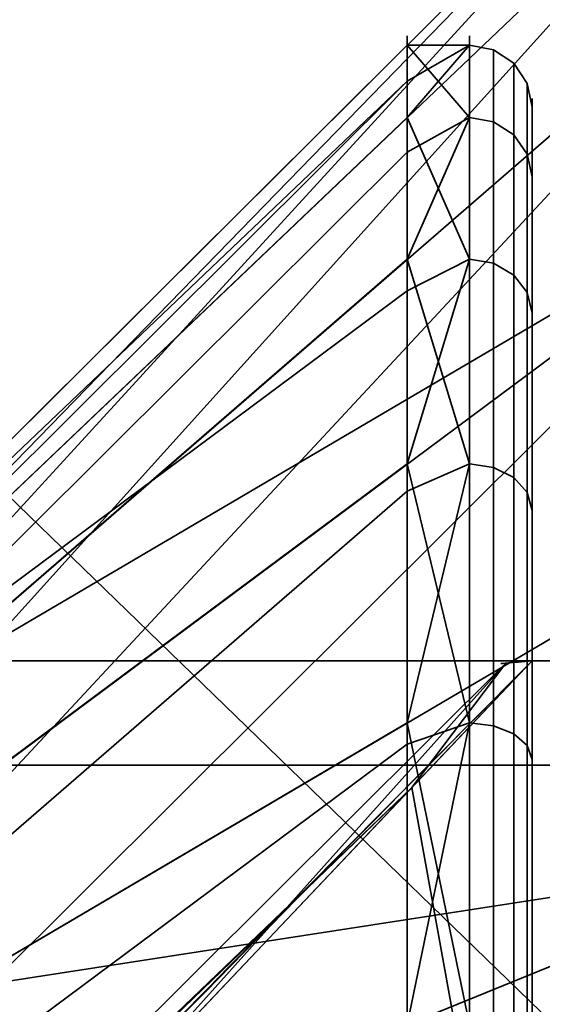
# Model space of a CAD drawing. Header units: millimetres. Extents: x -625 to 3625, y -115 to 71.
# Tile 308 of 656: x 439.57 to 440.82, y -9.32 to -6.96. Entities that reach past the tile are written whole.
import ezdxf

# ---------------------------------------------------------------- set-up
doc = ezdxf.new("R2010")
doc.units = ezdxf.units.MM
doc.layers.add('151', color=7, linetype='Continuous', true_color=0xffffff)

# ---------------------------------------------------------------- blocks, each defined once
blk = doc.blocks.new('UG_SURFACE_001')
at = {"layer": '151', "color": 252, "linetype": 'Continuous', "lineweight": 35}
for points in [[(625, -31, 2234.9999), (625, 69, 2234.9999), (-625, 69, 2234.9999), (-625, -31, 2234.9999)], [(-475, -31, 2085), (-475, 69, 2085), (475, 69, 2085), (475, -31, 2085)]]:
    blk.add_3dface(points, dxfattribs=at)
blk = doc.blocks.new('UG_SURFACE_021')
at = {"layer": '151', "color": 14, "linetype": 'Continuous', "lineweight": 35}
for points in [[(456.3, -34.75, 2064.8), (456.3, -5.75, 2064.8), (-456.3, -5.75, 2064.8), (-456.3, -34.75, 2064.8)], [(455, -5.75, 2063.4999), (452.25, -8.5, 2060.75), (-452.25, -8.5, 2060.75), (-455, -5.75, 2063.4999)], [(452.25, -8.5, 2060.75), (452.25, -46.75, 2060.75), (-452.25, -46.75, 2060.75), (-452.25, -8.5, 2060.75)]]:
    blk.add_3dface(points, dxfattribs=at)
blk = doc.blocks.new('UG_SURFACE_022')
at = {"layer": '151', "color": 7, "linetype": 'Continuous', "lineweight": 35}
for points in [[(-452.25, -8.75, 2060.75), (-452.25, -46.75, 2060.75), (452.25, -46.75, 2060.75), (452.25, -8.75, 2060.75)], [(452, -8.75, 2060.4999), (-452, -8.75, 2060.4999), (-452.25, -8.75, 2060.75), (452.25, -8.75, 2060.75)], [(452, -8.75, 2060.4999), (452, -46.75, 2060.4999), (-452, -46.75, 2060.4999), (-452, -8.75, 2060.4999)]]:
    blk.add_3dface(points, dxfattribs=at)
blk = doc.blocks.new('UG_SURFACE_030')
at = {"layer": '151', "color": 31, "linetype": 'Continuous', "lineweight": 35}
for points in [[(460.75, -34.75, 2069.2501), (460.75, 50.25, 2069.2501), (-460.75, 50.25, 2069.2501), (-460.75, -34.75, 2069.2501)], [(412.75, 3.25, 2021.25), (448.2745, -49.3489, 2056.7746), (446.75, -49.75, 2055.2499), (417.75, -49.75, 2026.2499)], [(412.75, 3.25, 2021.25), (450.7766, -47.6491, 2059.2766), (449.6447, -48.6998, 2058.1446)], [(412.75, 3.25, 2021.25), (451.75, -3.75, 2060.25), (451.75, -44.75, 2060.25)], [(449.6447, -48.6998, 2058.1446), (449.2107, -49.1026, 2057.7106), (448.2745, -49.3489, 2056.7746), (412.75, 3.25, 2021.25)], [(451.75, -44.75, 2060.25), (451.577, -46.0539, 2060.077), (451.4785, -46.2707, 2059.9785), (412.75, 3.25, 2021.25)], [(451.4785, -46.2707, 2059.9785), (450.9075, -47.5277, 2059.4075), (450.7766, -47.6491, 2059.2766), (412.75, 3.25, 2021.25)], [(456.25, -3.75, 2064.75), (456.25, -34.75, 2064.75), (-456.25, -34.75, 2064.75), (-456.25, -3.75, 2064.75)], [(451.75, -44.75, 2060.25), (451.75, -3.75, 2060.25), (-451.75, -3.75, 2060.25), (-451.75, -44.75, 2060.25)]]:
    blk.add_3dface(points, dxfattribs=at)
blk = doc.blocks.new('UG_SURFACE_034')
at = {"layer": '151', "color": 31, "linetype": 'Continuous', "lineweight": 35}
for points in [[(413.0063, -46.0387, -5), (412.75, -44.75, -5), (412.75, 3.25, -5), (451.75, -3.75, -5)], [(451.75, -3.75, 2060.25), (412.75, 3.25, 2021.25), (412.75, -44.75, 2021.25)], [(412.75, -44.75, 2021.25), (412.923, -46.0539, 2021.4231), (412.9235, -46.0551, 2021.4236), (451.75, -3.75, 2060.25)], [(451.7023, -45.0496, 2060.2024), (451.75, -44.75, 2060.25), (451.75, -3.75, 2060.25), (412.9235, -46.0551, 2021.4236)], [(451.75, -3.75, -5), (413.6034, -47.371, -5), (413.1306, -46.6634, -5), (413.0063, -46.0387, -5)], [(451.75, -3.75, -5), (414.5485, -48.5088, -5), (414.2145, -48.2855, -5), (413.6034, -47.371, -5)], [(451.75, -3.75, -5), (415.8043, -49.3478, -5), (414.5485, -48.5088, -5)], [(415.8043, -49.3478, -5), (451.75, -3.75, -5), (451.75, -44.75, -5), (451.69, -45.0517, -5)]]:
    blk.add_3dface(points, dxfattribs=at)
blk = doc.blocks.new('UG_SURFACE_040')
at = {"layer": '151', "color": 252, "linetype": 'Continuous', "lineweight": 35}
for points in [[(441.5, -10, 435), (441.5, -5.125, 435), (437.5, -6.125, 435), (437.5, -15, 435)], [(437.5, -6.125, 255), (441.5, -5.125, 255), (441.5, -10, 255)], [(441.5, -6.0274, 391.5226), (439.5, -8.0164, 391.3136), (439.5, -8.0816, 390.6933)], [(441.5, -6.0274, 391.5226), (441.5, -6.6699, 393.5), (439.5, -8.4019, 392.5), (439.5, -8.2092, 391.9068)], [(439.5, -8.2092, 391.9068), (439.5, -8.0164, 391.3136), (441.5, -6.0274, 391.5226)], [(439.5, -8.0816, 390.6933), (439.5, -8.1468, 390.0729), (441.5, -6.2447, 389.4549), (441.5, -6.0274, 391.5226)], [(441.5, -6.0274, 299.5226), (439.5, -8.0164, 299.3136), (439.5, -8.0816, 298.6933)], [(441.5, -6.0274, 299.5226), (441.5, -6.6699, 301.5), (439.5, -8.4019, 300.5), (439.5, -8.2092, 299.9068)], [(439.5, -8.2092, 299.9068), (439.5, -8.0164, 299.3136), (441.5, -6.0274, 299.5226)], [(439.5, -8.0816, 298.6933), (439.5, -8.1468, 298.0729), (441.5, -6.2447, 297.4549), (441.5, -6.0274, 299.5226)], [(441.5, -10, 255), (441.5, -20, 255), (437.5, -15, 255), (437.5, -6.125, 255)], [(441.5, -7.2843, 387.6543), (441.5, -6.2447, 389.4549), (439.5, -8.1468, 390.0729), (439.5, -8.4587, 389.5328)], [(441.5, -7.2843, 295.6544), (441.5, -6.2447, 297.4549), (439.5, -8.1468, 298.0729), (439.5, -8.4587, 297.5328)], [(441.5, -6.6699, 393.5), (441.5, -8.0611, 395.0451), (439.5, -9.2366, 393.427), (439.5, -8.8193, 392.9635)], [(439.5, -8.8193, 392.9635), (439.5, -8.4019, 392.5), (441.5, -6.6699, 393.5)], [(441.5, -6.6699, 301.5), (441.5, -8.0611, 303.0451), (439.5, -9.2366, 301.427), (439.5, -8.8193, 300.9635)], [(439.5, -8.8193, 300.9635), (439.5, -8.4019, 300.5), (441.5, -6.6699, 301.5)], [(441.5, -7.2843, 387.6543), (439.5, -8.7706, 388.9926), (439.5, -9.2752, 388.626)], [(439.5, -8.4587, 389.5328), (439.5, -8.7706, 388.9926), (441.5, -7.2843, 387.6543)], [(439.5, -9.2752, 388.626), (439.5, -9.7798, 388.2594), (441.5, -8.9663, 386.4323), (441.5, -7.2843, 387.6543)], [(441.5, -7.2843, 295.6544), (439.5, -8.7706, 296.9926), (439.5, -9.2752, 296.626)], [(439.5, -8.4587, 297.5328), (439.5, -8.7706, 296.9926), (441.5, -7.2843, 295.6544)], [(439.5, -9.2752, 296.626), (439.5, -9.7798, 296.2594), (441.5, -8.9663, 294.4323), (441.5, -7.2843, 295.6544)], [(439.5, -9.8065, 393.6808), (439.5, -9.2366, 393.427), (441.5, -8.0611, 395.0451), (441.5, -9.9604, 395.8907)], [(439.5, -9.8065, 301.6807), (439.5, -9.2366, 301.427), (441.5, -8.0611, 303.0451), (441.5, -9.9604, 303.8907)], [(441.5, -10, 386.2126), (441.5, -8.9663, 386.4323), (439.5, -9.7798, 388.2594), (439.5, -10.3899, 388.1297)], [(441.5, -10, 294.2125), (441.5, -8.9663, 294.4323), (439.5, -9.7798, 296.2594), (439.5, -10.3899, 296.1297)]]:
    blk.add_3dface(points, dxfattribs=at)
blk = doc.blocks.new('UG_SURFACE_050')
at = {"layer": '151', "color": 252, "linetype": 'Continuous', "lineweight": 35}
for points in [[(438.5, -9.011, 1826.2091), (440.5, -7.0219, 1826.4182), (440.5, -7.1088, 1825.591)], [(440.5, -7.2789, 1827.2091), (440.5, -7.0219, 1826.4182), (438.5, -9.011, 1826.2091), (438.5, -9.2679, 1827)], [(440.65, -7.0219, 1825.5819), (440.5, -7.1088, 1825.591), (440.5, -7.0219, 1826.4182)], [(440.5, -7.0219, 1826.4182), (440.65, -7.1958, 1827.2361), (440.65, -7.0219, 1825.5819)], [(440.5, -7.1958, 1824.7639), (440.65, -7.0219, 1825.5819), (440.65, -7.5359, 1824)], [(440.5, -7.1958, 1824.7639), (440.5, -7.1088, 1825.591), (440.65, -7.0219, 1825.5819)], [(440.5, -7.0219, 1826.4182), (440.5, -7.2789, 1827.2091), (440.65, -7.1958, 1827.2361)], [(440.65, -7.5359, 1824), (440.65, -7.0219, 1825.5819), (440.7074, -7.0333, 1825.5831), (440.7074, -7.5458, 1824.0057)], [(440.65, -7.0219, 1825.5819), (440.65, -7.1958, 1827.2361), (440.7074, -7.2066, 1827.2325), (440.7074, -7.0333, 1825.5831)], [(440.7074, -7.5458, 1824.0057), (440.7074, -7.0333, 1825.5831), (440.7561, -7.0656, 1825.5864), (440.7561, -7.5739, 1824.0219)], [(440.7074, -7.0333, 1825.5831), (440.7074, -7.2066, 1827.2325), (440.7561, -7.2376, 1827.2225), (440.7561, -7.0656, 1825.5864)], [(440.7561, -7.5739, 1824.0219), (440.7561, -7.0656, 1825.5864), (440.7886, -7.114, 1825.5916), (440.7886, -7.6161, 1824.0463)], [(440.7561, -7.0656, 1825.5864), (440.7561, -7.2376, 1827.2225), (440.7886, -7.2838, 1827.2074), (440.7886, -7.114, 1825.5916)], [(440.5, -7.1088, 1825.591), (440.5, -7.1958, 1824.7639), (438.5, -9.0979, 1825.382), (438.5, -9.011, 1826.2091)], [(440.7886, -7.6161, 1824.0463), (440.7886, -7.114, 1825.5916), (440.8, -7.1711, 1825.5975), (440.8, -7.6658, 1824.075)], [(440.7886, -7.114, 1825.5916), (440.7886, -7.2838, 1827.2074), (440.8, -7.3384, 1827.1897), (440.8, -7.1711, 1825.5975)], [(440.8, -8.5, 1825.4), (440.8, -7.6658, 1824.075), (440.8, -7.1711, 1825.5975)], [(440.8, -7.1711, 1825.5975), (440.8, -7.3384, 1827.1897), (440.8, -8.5, 1826.6), (440.8, -8.5, 1825.4)], [(438.5, -9.0979, 1825.382), (440.5, -7.1958, 1824.7639), (440.5, -7.6116, 1824.0438)], [(440.65, -8.0274, 1828.6766), (440.65, -7.1958, 1827.2361), (440.5, -7.5359, 1827.9999)], [(440.65, -7.1958, 1827.2361), (440.5, -7.2789, 1827.2091), (440.5, -7.5359, 1827.9999)], [(440.65, -7.5359, 1824), (440.5, -7.6116, 1824.0438), (440.5, -7.1958, 1824.7639)], [(440.65, -7.1958, 1827.2361), (440.65, -8.0274, 1828.6766), (440.7074, -8.0359, 1828.6688), (440.7074, -7.2066, 1827.2325)], [(440.7074, -7.2066, 1827.2325), (440.7074, -8.0359, 1828.6688), (440.7561, -8.0601, 1828.6471), (440.7561, -7.2376, 1827.2225)], [(440.7561, -7.2376, 1827.2225), (440.7561, -8.0601, 1828.6471), (440.7886, -8.0962, 1828.6146), (440.7886, -7.2838, 1827.2074)], [(438.5, -9.2679, 1827), (440.5, -7.5359, 1827.9999), (440.5, -7.2789, 1827.2091)], [(440.7886, -7.2838, 1827.2074), (440.7886, -8.0962, 1828.6146), (440.8, -8.1389, 1828.5762), (440.8, -7.3384, 1827.1897)], [(440.8, -10.4, 1826.6), (440.8, -8.5, 1826.6), (440.8, -7.3384, 1827.1897), (440.8, -8.1389, 1828.5762)], [(440.5, -8.0924, 1828.618), (440.5, -7.5359, 1827.9999), (438.5, -9.2679, 1827), (438.5, -9.8244, 1827.618)], [(440.5, -7.5359, 1827.9999), (440.5, -8.0924, 1828.618), (440.65, -8.0274, 1828.6766)], [(440.5, -8.0274, 1823.3235), (440.65, -7.5359, 1824), (440.65, -8.6489, 1822.7639)], [(440.5, -8.0274, 1823.3235), (440.5, -7.6116, 1824.0438), (440.65, -7.5359, 1824)], [(440.65, -8.6489, 1822.7639), (440.65, -7.5359, 1824), (440.7074, -7.5458, 1824.0057), (440.7074, -8.6556, 1822.7732)], [(440.7074, -8.6556, 1822.7732), (440.7074, -7.5458, 1824.0057), (440.7561, -7.5739, 1824.0219), (440.7561, -8.6747, 1822.7994)], [(440.7561, -8.6747, 1822.7994), (440.7561, -7.5739, 1824.0219), (440.7886, -7.6161, 1824.0463), (440.7886, -8.7033, 1822.8389)], [(440.5, -7.6116, 1824.0438), (440.5, -8.0274, 1823.3235), (438.5, -9.5137, 1824.6617), (438.5, -9.0979, 1825.382)], [(440.7886, -8.7033, 1822.8389), (440.7886, -7.6161, 1824.0463), (440.8, -7.6658, 1824.075), (440.8, -8.737, 1822.8853)], [(440.8, -10.4, 1823.5), (440.8, -8.737, 1822.8853), (440.8, -7.6658, 1824.075), (440.8, -8.5, 1825.4)], [(438.5, -10.1865, 1824.1729), (438.5, -9.5137, 1824.6617), (440.5, -8.0274, 1823.3235), (440.5, -8.7002, 1822.8346)], [(440.65, -8.0274, 1828.6766), (440.5, -8.0924, 1828.618), (440.5, -8.6489, 1829.236)], [(440.5, -8.6489, 1829.236), (440.65, -9.3731, 1829.6542), (440.65, -8.0274, 1828.6766)], [(440.65, -8.6489, 1822.7639), (440.5, -8.7002, 1822.8346), (440.5, -8.0274, 1823.3235)], [(440.65, -8.0274, 1828.6766), (440.65, -9.3731, 1829.6542), (440.7074, -9.3777, 1829.6437), (440.7074, -8.0359, 1828.6688)], [(440.7074, -8.0359, 1828.6688), (440.7074, -9.3777, 1829.6437), (440.7561, -9.3909, 1829.614), (440.7561, -8.0601, 1828.6471)], [(440.7561, -8.0601, 1828.6471), (440.7561, -9.3909, 1829.614), (440.7886, -9.4107, 1829.5696), (440.7886, -8.0962, 1828.6146)], [(438.5, -9.8244, 1827.618), (440.5, -8.6489, 1829.236), (440.5, -8.0924, 1828.618)], [(440.7886, -8.0962, 1828.6146), (440.7886, -9.4107, 1829.5696), (440.8, -9.4341, 1829.5171), (440.8, -8.1389, 1828.5762)], [(440.8, -8.1389, 1828.5762), (440.8, -9.4341, 1829.5171), (440.8, -10.4, 1828.5), (440.8, -10.4, 1826.6)], [(439.7413, -9.616, 1825.4926), (440.7372, -8.5055, 1825.7378), (438.5, -10.7305, 1825.9717)], [(438.5, -10.7305, 1825.9717), (440.7372, -8.5055, 1825.7378), (440.5116, -8.8041, 1826.5748)], [(440.8, -10.4, 1825.4), (440.8, -8.5, 1825.4), (439.7413, -9.616, 1825.4926)], [(439.7413, -9.616, 1825.4926), (440.8, -8.5, 1825.4), (440.7372, -8.5055, 1825.7378)], [(440.5116, -8.8041, 1826.5748), (440.8, -8.5, 1826.6), (440.8, -10.4, 1826.6)], [(440.7372, -8.5055, 1825.7378), (440.8, -8.5, 1826.6), (440.5116, -8.8041, 1826.5748)], [(440.7372, -8.5055, 1825.7378), (440.8, -8.5, 1825.4), (440.8, -8.5, 1826.6)], [(440.8, -8.5, 1825.4), (440.8, -10.4, 1825.4), (440.8, -10.4, 1823.5)], [(440.5, -9.4086, 1829.5743), (440.5, -8.6489, 1829.236), (438.5, -9.8244, 1827.618)], [(440.5, -9.3731, 1822.3459), (440.65, -8.6489, 1822.7639), (440.65, -10.1684, 1822.0874)], [(440.5, -9.3731, 1822.3459), (440.5, -8.7002, 1822.8346), (440.65, -8.6489, 1822.7639)], [(440.5, -8.6489, 1829.236), (440.5, -9.4086, 1829.5743), (440.65, -9.3731, 1829.6542)], [(440.65, -10.1684, 1822.0874), (440.65, -8.6489, 1822.7639), (440.7074, -8.6556, 1822.7732), (440.7074, -10.1707, 1822.0986)], [(440.7074, -10.1707, 1822.0986), (440.7074, -8.6556, 1822.7732), (440.7561, -8.6747, 1822.7994), (440.7561, -10.1775, 1822.1304)], [(440.7561, -10.1775, 1822.1304), (440.7561, -8.6747, 1822.7994), (440.7886, -8.7033, 1822.8389), (440.7886, -10.1876, 1822.178)], [(440.5, -8.7002, 1822.8346), (440.5, -9.3731, 1822.3459), (438.5, -10.1865, 1824.1729)], [(440.7886, -10.1876, 1822.178), (440.7886, -8.7033, 1822.8389), (440.8, -8.737, 1822.8853), (440.8, -10.1995, 1822.2342)], [(440.8, -10.1995, 1822.2342), (440.8, -8.737, 1822.8853), (440.8, -10.4, 1823.5)], [(438.5, -10.7423, 1826.0838), (440.5116, -8.8041, 1826.5748), (439.007, -10.39, 1826.4431)], [(440.5116, -8.8041, 1826.5748), (438.5, -10.7423, 1826.0838), (438.5, -10.7305, 1825.9717)], [(440.8, -10.4, 1826.6), (439.007, -10.39, 1826.4431), (440.5116, -8.8041, 1826.5748)]]:
    blk.add_3dface(points, dxfattribs=at)
blk = doc.blocks.new('UG_SURFACE_054')
at = {"layer": '151', "color": 252, "linetype": 'Continuous', "lineweight": 35}
for points in [[(438.5, -9.011, 1734.2091), (440.5, -7.0219, 1734.4182), (440.5, -7.1088, 1733.5911)], [(440.5, -7.2789, 1735.2091), (440.5, -7.0219, 1734.4182), (438.5, -9.011, 1734.2091), (438.5, -9.2679, 1735)], [(440.65, -7.0219, 1733.5819), (440.5, -7.1088, 1733.5911), (440.5, -7.0219, 1734.4182)], [(440.5, -7.0219, 1734.4182), (440.65, -7.1958, 1735.236), (440.65, -7.0219, 1733.5819)], [(440.5, -7.1958, 1732.7639), (440.65, -7.0219, 1733.5819), (440.65, -7.5359, 1732)], [(440.5, -7.1958, 1732.7639), (440.5, -7.1088, 1733.5911), (440.65, -7.0219, 1733.5819)], [(440.5, -7.0219, 1734.4182), (440.5, -7.2789, 1735.2091), (440.65, -7.1958, 1735.236)], [(440.65, -7.5359, 1732), (440.65, -7.0219, 1733.5819), (440.7074, -7.0333, 1733.5831), (440.7074, -7.5458, 1732.0057)], [(440.65, -7.0219, 1733.5819), (440.65, -7.1958, 1735.236), (440.7074, -7.2066, 1735.2326), (440.7074, -7.0333, 1733.5831)], [(440.7074, -7.5458, 1732.0057), (440.7074, -7.0333, 1733.5831), (440.7561, -7.0656, 1733.5864), (440.7561, -7.5739, 1732.0219)], [(440.7074, -7.0333, 1733.5831), (440.7074, -7.2066, 1735.2326), (440.7561, -7.2376, 1735.2225), (440.7561, -7.0656, 1733.5864)], [(440.7561, -7.5739, 1732.0219), (440.7561, -7.0656, 1733.5864), (440.7886, -7.114, 1733.5916), (440.7886, -7.6161, 1732.0462)], [(440.7561, -7.0656, 1733.5864), (440.7561, -7.2376, 1735.2225), (440.7886, -7.2838, 1735.2074), (440.7886, -7.114, 1733.5916)], [(440.5, -7.1088, 1733.5911), (440.5, -7.1958, 1732.7639), (438.5, -9.0979, 1733.382), (438.5, -9.011, 1734.2091)], [(440.7886, -7.6161, 1732.0462), (440.7886, -7.114, 1733.5916), (440.8, -7.1711, 1733.5975), (440.8, -7.6658, 1732.075)], [(440.7886, -7.114, 1733.5916), (440.7886, -7.2838, 1735.2074), (440.8, -7.3384, 1735.1897), (440.8, -7.1711, 1733.5975)], [(440.8, -8.5, 1733.4), (440.8, -7.6658, 1732.075), (440.8, -7.1711, 1733.5975)], [(440.8, -7.1711, 1733.5975), (440.8, -7.3384, 1735.1897), (440.8, -8.5, 1734.5999), (440.8, -8.5, 1733.4)], [(438.5, -9.0979, 1733.382), (440.5, -7.1958, 1732.7639), (440.5, -7.6116, 1732.0437)], [(440.65, -8.0274, 1736.6766), (440.65, -7.1958, 1735.236), (440.5, -7.5359, 1735.9999)], [(440.65, -7.1958, 1735.236), (440.5, -7.2789, 1735.2091), (440.5, -7.5359, 1735.9999)], [(440.65, -7.5359, 1732), (440.5, -7.6116, 1732.0437), (440.5, -7.1958, 1732.7639)], [(440.65, -7.1958, 1735.236), (440.65, -8.0274, 1736.6766), (440.7074, -8.0359, 1736.6688), (440.7074, -7.2066, 1735.2326)], [(440.7074, -7.2066, 1735.2326), (440.7074, -8.0359, 1736.6688), (440.7561, -8.0601, 1736.6471), (440.7561, -7.2376, 1735.2225)], [(440.7561, -7.2376, 1735.2225), (440.7561, -8.0601, 1736.6471), (440.7886, -8.0962, 1736.6146), (440.7886, -7.2838, 1735.2074)], [(438.5, -9.2679, 1735), (440.5, -7.5359, 1735.9999), (440.5, -7.2789, 1735.2091)], [(440.7886, -7.2838, 1735.2074), (440.7886, -8.0962, 1736.6146), (440.8, -8.1389, 1736.5762), (440.8, -7.3384, 1735.1897)], [(440.8, -10.4, 1734.5999), (440.8, -8.5, 1734.5999), (440.8, -7.3384, 1735.1897), (440.8, -8.1389, 1736.5762)], [(440.5, -8.0924, 1736.618), (440.5, -7.5359, 1735.9999), (438.5, -9.2679, 1735), (438.5, -9.8244, 1735.618)], [(440.5, -7.5359, 1735.9999), (440.5, -8.0924, 1736.618), (440.65, -8.0274, 1736.6766)], [(440.5, -8.0274, 1731.3235), (440.65, -7.5359, 1732), (440.65, -8.6489, 1730.7639)], [(440.5, -8.0274, 1731.3235), (440.5, -7.6116, 1732.0437), (440.65, -7.5359, 1732)], [(440.65, -8.6489, 1730.7639), (440.65, -7.5359, 1732), (440.7074, -7.5458, 1732.0057), (440.7074, -8.6556, 1730.7732)], [(440.7074, -8.6556, 1730.7732), (440.7074, -7.5458, 1732.0057), (440.7561, -7.5739, 1732.0219), (440.7561, -8.6747, 1730.7994)], [(440.7561, -8.6747, 1730.7994), (440.7561, -7.5739, 1732.0219), (440.7886, -7.6161, 1732.0462), (440.7886, -8.7033, 1730.8389)], [(440.5, -7.6116, 1732.0437), (440.5, -8.0274, 1731.3235), (438.5, -9.5137, 1732.6617), (438.5, -9.0979, 1733.382)], [(440.7886, -8.7033, 1730.8389), (440.7886, -7.6161, 1732.0462), (440.8, -7.6658, 1732.075), (440.8, -8.737, 1730.8853)], [(440.8, -10.4, 1731.5), (440.8, -8.737, 1730.8853), (440.8, -7.6658, 1732.075), (440.8, -8.5, 1733.4)], [(438.5, -10.1865, 1732.173), (438.5, -9.5137, 1732.6617), (440.5, -8.0274, 1731.3235), (440.5, -8.7002, 1730.8346)], [(440.65, -8.0274, 1736.6766), (440.5, -8.0924, 1736.618), (440.5, -8.6489, 1737.236)], [(440.5, -8.6489, 1737.236), (440.65, -9.3731, 1737.6542), (440.65, -8.0274, 1736.6766)], [(440.65, -8.6489, 1730.7639), (440.5, -8.7002, 1730.8346), (440.5, -8.0274, 1731.3235)], [(440.65, -8.0274, 1736.6766), (440.65, -9.3731, 1737.6542), (440.7074, -9.3777, 1737.6437), (440.7074, -8.0359, 1736.6688)], [(440.7074, -8.0359, 1736.6688), (440.7074, -9.3777, 1737.6437), (440.7561, -9.3909, 1737.614), (440.7561, -8.0601, 1736.6471)], [(440.7561, -8.0601, 1736.6471), (440.7561, -9.3909, 1737.614), (440.7886, -9.4107, 1737.5696), (440.7886, -8.0962, 1736.6146)], [(438.5, -9.8244, 1735.618), (440.5, -8.6489, 1737.236), (440.5, -8.0924, 1736.618)], [(440.7886, -8.0962, 1736.6146), (440.7886, -9.4107, 1737.5696), (440.8, -9.4341, 1737.5171), (440.8, -8.1389, 1736.5762)], [(440.8, -8.1389, 1736.5762), (440.8, -9.4341, 1737.5171), (440.8, -10.4, 1736.5), (440.8, -10.4, 1734.5999)], [(439.7413, -9.616, 1733.4926), (440.7372, -8.5055, 1733.7378), (438.5, -10.7305, 1733.9717)], [(438.5, -10.7305, 1733.9717), (440.7372, -8.5055, 1733.7378), (440.5116, -8.8041, 1734.5748)], [(440.8, -10.4, 1733.4), (440.8, -8.5, 1733.4), (439.7413, -9.616, 1733.4926)], [(439.7413, -9.616, 1733.4926), (440.8, -8.5, 1733.4), (440.7372, -8.5055, 1733.7378)], [(440.5116, -8.8041, 1734.5748), (440.8, -8.5, 1734.5999), (440.8, -10.4, 1734.5999)], [(440.7372, -8.5055, 1733.7378), (440.8, -8.5, 1734.5999), (440.5116, -8.8041, 1734.5748)], [(440.7372, -8.5055, 1733.7378), (440.8, -8.5, 1733.4), (440.8, -8.5, 1734.5999)], [(440.8, -8.5, 1733.4), (440.8, -10.4, 1733.4), (440.8, -10.4, 1731.5)], [(440.5, -9.4086, 1737.5743), (440.5, -8.6489, 1737.236), (438.5, -9.8244, 1735.618)], [(440.65, -8.6489, 1730.7639), (440.65, -10.1684, 1730.0874), (440.5, -9.3731, 1730.3458)], [(440.5, -9.3731, 1730.3458), (440.5, -8.7002, 1730.8346), (440.65, -8.6489, 1730.7639)], [(440.5, -8.6489, 1737.236), (440.5, -9.4086, 1737.5743), (440.65, -9.3731, 1737.6542)], [(440.65, -10.1684, 1730.0874), (440.65, -8.6489, 1730.7639), (440.7074, -8.6556, 1730.7732), (440.7074, -10.1707, 1730.0986)], [(440.7074, -10.1707, 1730.0986), (440.7074, -8.6556, 1730.7732), (440.7561, -8.6747, 1730.7994), (440.7561, -10.1775, 1730.1304)], [(440.7561, -10.1775, 1730.1304), (440.7561, -8.6747, 1730.7994), (440.7886, -8.7033, 1730.8389), (440.7886, -10.1876, 1730.178)], [(440.5, -8.7002, 1730.8346), (440.5, -9.3731, 1730.3458), (438.5, -10.1865, 1732.173)], [(440.7886, -10.1876, 1730.178), (440.7886, -8.7033, 1730.8389), (440.8, -8.737, 1730.8853), (440.8, -10.1995, 1730.2341)], [(440.8, -10.1995, 1730.2341), (440.8, -8.737, 1730.8853), (440.8, -10.4, 1731.5)], [(438.5, -10.7423, 1734.0838), (440.5116, -8.8041, 1734.5748), (439.007, -10.39, 1734.4432)], [(440.5116, -8.8041, 1734.5748), (438.5, -10.7423, 1734.0838), (438.5, -10.7305, 1733.9717)], [(440.8, -10.4, 1734.5999), (439.007, -10.39, 1734.4432), (440.5116, -8.8041, 1734.5748)]]:
    blk.add_3dface(points, dxfattribs=at)
blk = doc.blocks.new('UG_SURFACE_062')
at = {"layer": '151', "color": 252, "linetype": 'Continuous', "lineweight": 35}
for points in [[(438.5, -9.0979, 298.382), (438.5, -9.011, 299.2091), (440.5, -7.0219, 299.4181), (440.5, -7.1088, 298.591)], [(440.5, -7.2789, 300.209), (440.5, -7.0219, 299.4181), (438.5, -9.011, 299.2091), (438.5, -9.2679, 300)], [(440.65, -7.0219, 298.5819), (440.5, -7.1088, 298.591), (440.5, -7.0219, 299.4181)], [(440.5, -7.0219, 299.4181), (440.65, -7.1958, 300.2361), (440.65, -7.0219, 298.5819)], [(440.65, -7.0219, 298.5819), (440.65, -7.5359, 297), (440.5, -7.1958, 297.7639)], [(440.5, -7.1958, 297.7639), (440.5, -7.1088, 298.591), (440.65, -7.0219, 298.5819)], [(440.5, -7.0219, 299.4181), (440.5, -7.2789, 300.209), (440.65, -7.1958, 300.2361)], [(440.65, -7.5359, 297), (440.65, -7.0219, 298.5819), (440.7074, -7.0333, 298.5831), (440.7074, -7.5458, 297.0057)], [(440.65, -7.0219, 298.5819), (440.65, -7.1958, 300.2361), (440.7074, -7.2066, 300.2325), (440.7074, -7.0333, 298.5831)], [(440.7074, -7.5458, 297.0057), (440.7074, -7.0333, 298.5831), (440.7561, -7.0656, 298.5865), (440.7561, -7.5739, 297.022)], [(440.7074, -7.0333, 298.5831), (440.7074, -7.2066, 300.2325), (440.7561, -7.2376, 300.2225), (440.7561, -7.0656, 298.5865)], [(440.7561, -7.5739, 297.022), (440.7561, -7.0656, 298.5865), (440.7886, -7.114, 298.5916), (440.7886, -7.6161, 297.0463)], [(440.7561, -7.0656, 298.5865), (440.7561, -7.2376, 300.2225), (440.7886, -7.2838, 300.2075), (440.7886, -7.114, 298.5916)], [(440.5, -7.1088, 298.591), (440.5, -7.1958, 297.7639), (438.5, -9.0979, 298.382)], [(440.7886, -7.6161, 297.0463), (440.7886, -7.114, 298.5916), (440.8, -7.1711, 298.5976), (440.8, -7.6658, 297.075)], [(440.7886, -7.114, 298.5916), (440.7886, -7.2838, 300.2075), (440.8, -7.3384, 300.1897), (440.8, -7.1711, 298.5976)], [(440.8, -8.5, 298.4), (440.8, -7.6658, 297.075), (440.8, -7.1711, 298.5976)], [(440.8, -7.1711, 298.5976), (440.8, -7.3384, 300.1897), (440.8, -8.5, 299.6), (440.8, -8.5, 298.4)], [(438.5, -9.0979, 298.382), (440.5, -7.1958, 297.7639), (440.5, -7.6116, 297.0437)], [(440.65, -7.1958, 300.2361), (440.5, -7.2789, 300.209), (440.5, -7.5359, 301)], [(440.5, -7.5359, 301), (440.65, -8.0274, 301.6765), (440.65, -7.1958, 300.2361)], [(440.65, -7.5359, 297), (440.5, -7.6116, 297.0437), (440.5, -7.1958, 297.7639)], [(440.65, -7.1958, 300.2361), (440.65, -8.0274, 301.6765), (440.7074, -8.0359, 301.6689), (440.7074, -7.2066, 300.2325)], [(440.7074, -7.2066, 300.2325), (440.7074, -8.0359, 301.6689), (440.7561, -8.0601, 301.6471), (440.7561, -7.2376, 300.2225)], [(440.7561, -7.2376, 300.2225), (440.7561, -8.0601, 301.6471), (440.7886, -8.0962, 301.6146), (440.7886, -7.2838, 300.2075)], [(438.5, -9.2679, 300), (440.5, -7.5359, 301), (440.5, -7.2789, 300.209)], [(440.7886, -7.2838, 300.2075), (440.7886, -8.0962, 301.6146), (440.8, -8.1389, 301.5762), (440.8, -7.3384, 300.1897)], [(440.8, -10.4, 299.6), (440.8, -8.5, 299.6), (440.8, -7.3384, 300.1897), (440.8, -8.1389, 301.5762)], [(440.5, -8.0924, 301.618), (440.5, -7.5359, 301), (438.5, -9.2679, 300), (438.5, -9.8244, 300.618)], [(440.5, -8.0274, 296.3235), (440.65, -7.5359, 297), (440.65, -8.6489, 295.7639)], [(440.5, -8.0274, 296.3235), (440.5, -7.6116, 297.0437), (440.65, -7.5359, 297)], [(440.5, -7.5359, 301), (440.5, -8.0924, 301.618), (440.65, -8.0274, 301.6765)], [(440.65, -8.6489, 295.7639), (440.65, -7.5359, 297), (440.7074, -7.5458, 297.0057), (440.7074, -8.6556, 295.7732)], [(440.7074, -8.6556, 295.7732), (440.7074, -7.5458, 297.0057), (440.7561, -7.5739, 297.022), (440.7561, -8.6747, 295.7995)], [(440.7561, -8.6747, 295.7995), (440.7561, -7.5739, 297.022), (440.7886, -7.6161, 297.0463), (440.7886, -8.7033, 295.8388)], [(440.5, -7.6116, 297.0437), (440.5, -8.0274, 296.3235), (438.5, -9.5137, 297.6618), (438.5, -9.0979, 298.382)], [(440.7886, -8.7033, 295.8388), (440.7886, -7.6161, 297.0463), (440.8, -7.6658, 297.075), (440.8, -8.737, 295.8853)], [(440.8, -10.4, 296.5), (440.8, -8.737, 295.8853), (440.8, -7.6658, 297.075), (440.8, -8.5, 298.4)], [(438.5, -10.1865, 297.1729), (438.5, -9.5137, 297.6618), (440.5, -8.0274, 296.3235), (440.5, -8.7002, 295.8347)], [(440.65, -9.3731, 302.6542), (440.65, -8.0274, 301.6765), (440.5, -8.6489, 302.2361)], [(440.65, -8.0274, 301.6765), (440.5, -8.0924, 301.618), (440.5, -8.6489, 302.2361)], [(440.65, -8.6489, 295.7639), (440.5, -8.7002, 295.8347), (440.5, -8.0274, 296.3235)], [(440.65, -8.0274, 301.6765), (440.65, -9.3731, 302.6542), (440.7074, -9.3777, 302.6437), (440.7074, -8.0359, 301.6689)], [(440.7074, -8.0359, 301.6689), (440.7074, -9.3777, 302.6437), (440.7561, -9.3909, 302.614), (440.7561, -8.0601, 301.6471)], [(440.7561, -8.0601, 301.6471), (440.7561, -9.3909, 302.614), (440.7886, -9.4107, 302.5696), (440.7886, -8.0962, 301.6146)], [(438.5, -9.8244, 300.618), (440.5, -8.6489, 302.2361), (440.5, -8.0924, 301.618)], [(440.7886, -8.0962, 301.6146), (440.7886, -9.4107, 302.5696), (440.8, -9.4341, 302.5171), (440.8, -8.1389, 301.5762)], [(440.8, -8.1389, 301.5762), (440.8, -9.4341, 302.5171), (440.8, -10.4, 301.5), (440.8, -10.4, 299.6)], [(439.7413, -9.616, 298.4926), (440.7372, -8.5055, 298.7378), (438.5, -10.7305, 298.9717)], [(438.5, -10.7305, 298.9717), (440.7372, -8.5055, 298.7378), (440.5116, -8.8041, 299.5748)], [(440.8, -10.4, 298.4), (440.8, -8.5, 298.4), (439.7413, -9.616, 298.4926)], [(439.7413, -9.616, 298.4926), (440.8, -8.5, 298.4), (440.7372, -8.5055, 298.7378)], [(440.5116, -8.8041, 299.5748), (440.8, -8.5, 299.6), (440.8, -10.4, 299.6)], [(440.7372, -8.5055, 298.7378), (440.8, -8.5, 299.6), (440.5116, -8.8041, 299.5748)], [(440.7372, -8.5055, 298.7378), (440.8, -8.5, 298.4), (440.8, -8.5, 299.6)], [(440.8, -8.5, 298.4), (440.8, -10.4, 298.4), (440.8, -10.4, 296.5)], [(440.5, -9.4086, 302.5743), (440.5, -8.6489, 302.2361), (438.5, -9.8244, 300.618), (438.5, -10.5842, 300.9563)], [(440.5, -8.6489, 302.2361), (440.5, -9.4086, 302.5743), (440.65, -9.3731, 302.6542)], [(440.65, -8.6489, 295.7639), (440.65, -10.1684, 295.0874), (440.5, -9.3731, 295.3458)], [(440.5, -9.3731, 295.3458), (440.5, -8.7002, 295.8347), (440.65, -8.6489, 295.7639)], [(440.65, -10.1684, 295.0874), (440.65, -8.6489, 295.7639), (440.7074, -8.6556, 295.7732), (440.7074, -10.1707, 295.0986)], [(440.7074, -10.1707, 295.0986), (440.7074, -8.6556, 295.7732), (440.7561, -8.6747, 295.7995), (440.7561, -10.1775, 295.1304)], [(440.7561, -10.1775, 295.1304), (440.7561, -8.6747, 295.7995), (440.7886, -8.7033, 295.8388), (440.7886, -10.1876, 295.178)], [(440.5, -8.7002, 295.8347), (440.5, -9.3731, 295.3458), (438.5, -10.1865, 297.1729)], [(440.7886, -10.1876, 295.178), (440.7886, -8.7033, 295.8388), (440.8, -8.737, 295.8853), (440.8, -10.1995, 295.2341)], [(440.8, -10.1995, 295.2341), (440.8, -8.737, 295.8853), (440.8, -10.4, 296.5)], [(438.5, -10.7423, 299.0837), (440.5116, -8.8041, 299.5748), (439.007, -10.39, 299.4431)], [(440.5116, -8.8041, 299.5748), (438.5, -10.7423, 299.0837), (438.5, -10.7305, 298.9717)], [(440.8, -10.4, 299.6), (439.007, -10.39, 299.4431), (440.5116, -8.8041, 299.5748)]]:
    blk.add_3dface(points, dxfattribs=at)
blk = doc.blocks.new('UG_SURFACE_075')
at = {"layer": '151', "color": 252, "linetype": 'Continuous', "lineweight": 35}
for points in [[(438.5, -9.0979, 390.382), (438.5, -9.011, 391.2091), (440.5, -7.0219, 391.4181), (440.5, -7.1088, 390.591)], [(440.5, -7.2789, 392.2091), (440.5, -7.0219, 391.4181), (438.5, -9.011, 391.2091), (438.5, -9.2679, 392)], [(440.65, -7.0219, 390.5819), (440.5, -7.1088, 390.591), (440.5, -7.0219, 391.4181)], [(440.5, -7.0219, 391.4181), (440.65, -7.1958, 392.2361), (440.65, -7.0219, 390.5819)], [(440.65, -7.0219, 390.5819), (440.65, -7.5359, 389), (440.5, -7.1958, 389.7639)], [(440.5, -7.1958, 389.7639), (440.5, -7.1088, 390.591), (440.65, -7.0219, 390.5819)], [(440.5, -7.0219, 391.4181), (440.5, -7.2789, 392.2091), (440.65, -7.1958, 392.2361)], [(440.65, -7.5359, 389), (440.65, -7.0219, 390.5819), (440.7074, -7.0333, 390.5831), (440.7074, -7.5458, 389.0057)], [(440.65, -7.0219, 390.5819), (440.65, -7.1958, 392.2361), (440.7074, -7.2066, 392.2325), (440.7074, -7.0333, 390.5831)], [(440.7074, -7.5458, 389.0057), (440.7074, -7.0333, 390.5831), (440.7561, -7.0656, 390.5865), (440.7561, -7.5739, 389.022)], [(440.7074, -7.0333, 390.5831), (440.7074, -7.2066, 392.2325), (440.7561, -7.2376, 392.2225), (440.7561, -7.0656, 390.5865)], [(440.7561, -7.5739, 389.022), (440.7561, -7.0656, 390.5865), (440.7886, -7.114, 390.5916), (440.7886, -7.6161, 389.0463)], [(440.7561, -7.0656, 390.5865), (440.7561, -7.2376, 392.2225), (440.7886, -7.2838, 392.2074), (440.7886, -7.114, 390.5916)], [(440.5, -7.1088, 390.591), (440.5, -7.1958, 389.7639), (438.5, -9.0979, 390.382)], [(440.7886, -7.6161, 389.0463), (440.7886, -7.114, 390.5916), (440.8, -7.1711, 390.5976), (440.8, -7.6658, 389.075)], [(440.7886, -7.114, 390.5916), (440.7886, -7.2838, 392.2074), (440.8, -7.3384, 392.1897), (440.8, -7.1711, 390.5976)], [(440.8, -8.5, 390.4), (440.8, -7.6658, 389.075), (440.8, -7.1711, 390.5976)], [(440.8, -7.1711, 390.5976), (440.8, -7.3384, 392.1897), (440.8, -8.5, 391.6), (440.8, -8.5, 390.4)], [(438.5, -9.0979, 390.382), (440.5, -7.1958, 389.7639), (440.5, -7.6116, 389.0437)], [(440.65, -8.0274, 393.6765), (440.65, -7.1958, 392.2361), (440.5, -7.5359, 393)], [(440.65, -7.1958, 392.2361), (440.5, -7.2789, 392.2091), (440.5, -7.5359, 393)], [(440.65, -7.5359, 389), (440.5, -7.6116, 389.0437), (440.5, -7.1958, 389.7639)], [(440.65, -7.1958, 392.2361), (440.65, -8.0274, 393.6765), (440.7074, -8.0359, 393.6689), (440.7074, -7.2066, 392.2325)], [(440.7074, -7.2066, 392.2325), (440.7074, -8.0359, 393.6689), (440.7561, -8.0601, 393.6471), (440.7561, -7.2376, 392.2225)], [(440.7561, -7.2376, 392.2225), (440.7561, -8.0601, 393.6471), (440.7886, -8.0962, 393.6146), (440.7886, -7.2838, 392.2074)], [(438.5, -9.2679, 392), (440.5, -7.5359, 393), (440.5, -7.2789, 392.2091)], [(440.7886, -7.2838, 392.2074), (440.7886, -8.0962, 393.6146), (440.8, -8.1389, 393.5761), (440.8, -7.3384, 392.1897)], [(440.8, -10.4, 391.6), (440.8, -8.5, 391.6), (440.8, -7.3384, 392.1897), (440.8, -8.1389, 393.5761)], [(440.5, -8.0924, 393.618), (440.5, -7.5359, 393), (438.5, -9.2679, 392), (438.5, -9.8244, 392.618)], [(440.5, -7.5359, 393), (440.5, -8.0924, 393.618), (440.65, -8.0274, 393.6765)], [(440.5, -8.0274, 388.3235), (440.65, -7.5359, 389), (440.65, -8.6489, 387.7639)], [(440.5, -8.0274, 388.3235), (440.5, -7.6116, 389.0437), (440.65, -7.5359, 389)], [(440.65, -8.6489, 387.7639), (440.65, -7.5359, 389), (440.7074, -7.5458, 389.0057), (440.7074, -8.6556, 387.7732)], [(440.7074, -8.6556, 387.7732), (440.7074, -7.5458, 389.0057), (440.7561, -7.5739, 389.022), (440.7561, -8.6747, 387.7995)], [(440.7561, -8.6747, 387.7995), (440.7561, -7.5739, 389.022), (440.7886, -7.6161, 389.0463), (440.7886, -8.7033, 387.8388)], [(440.5, -7.6116, 389.0437), (440.5, -8.0274, 388.3235), (438.5, -9.5137, 389.6617), (438.5, -9.0979, 390.382)], [(440.7886, -8.7033, 387.8388), (440.7886, -7.6161, 389.0463), (440.8, -7.6658, 389.075), (440.8, -8.737, 387.8853)], [(440.8, -10.4, 388.5), (440.8, -8.737, 387.8853), (440.8, -7.6658, 389.075), (440.8, -8.5, 390.4)], [(438.5, -10.1865, 389.1729), (438.5, -9.5137, 389.6617), (440.5, -8.0274, 388.3235), (440.5, -8.7002, 387.8346)], [(440.65, -8.0274, 393.6765), (440.5, -8.0924, 393.618), (440.5, -8.6489, 394.2361)], [(440.5, -8.6489, 394.2361), (440.65, -9.3731, 394.6542), (440.65, -8.0274, 393.6765)], [(440.65, -8.6489, 387.7639), (440.5, -8.7002, 387.8346), (440.5, -8.0274, 388.3235)], [(440.65, -8.0274, 393.6765), (440.65, -9.3731, 394.6542), (440.7074, -9.3777, 394.6438), (440.7074, -8.0359, 393.6689)], [(440.7074, -8.0359, 393.6689), (440.7074, -9.3777, 394.6438), (440.7561, -9.3909, 394.614), (440.7561, -8.0601, 393.6471)], [(440.7561, -8.0601, 393.6471), (440.7561, -9.3909, 394.614), (440.7886, -9.4107, 394.5696), (440.7886, -8.0962, 393.6146)], [(438.5, -9.8244, 392.618), (440.5, -8.6489, 394.2361), (440.5, -8.0924, 393.618)], [(440.7886, -8.0962, 393.6146), (440.7886, -9.4107, 394.5696), (440.8, -9.4341, 394.5172), (440.8, -8.1389, 393.5761)], [(440.8, -8.1389, 393.5761), (440.8, -9.4341, 394.5172), (440.8, -10.4, 393.5), (440.8, -10.4, 391.6)], [(439.7413, -9.616, 390.4926), (440.7372, -8.5055, 390.7378), (438.5, -10.7305, 390.9717)], [(438.5, -10.7305, 390.9717), (440.7372, -8.5055, 390.7378), (440.5116, -8.8041, 391.5748)], [(440.8, -10.4, 390.4), (440.8, -8.5, 390.4), (439.7413, -9.616, 390.4926)], [(439.7413, -9.616, 390.4926), (440.8, -8.5, 390.4), (440.7372, -8.5055, 390.7378)], [(440.5116, -8.8041, 391.5748), (440.8, -8.5, 391.6), (440.8, -10.4, 391.6)], [(440.7372, -8.5055, 390.7378), (440.8, -8.5, 391.6), (440.5116, -8.8041, 391.5748)], [(440.7372, -8.5055, 390.7378), (440.8, -8.5, 390.4), (440.8, -8.5, 391.6)], [(440.8, -8.5, 390.4), (440.8, -10.4, 390.4), (440.8, -10.4, 388.5)], [(440.5, -9.4086, 394.5743), (440.5, -8.6489, 394.2361), (438.5, -9.8244, 392.618), (438.5, -10.5842, 392.9563)], [(440.65, -8.6489, 387.7639), (440.65, -10.1684, 387.0874), (440.5, -9.3731, 387.3458)], [(440.5, -9.3731, 387.3458), (440.5, -8.7002, 387.8346), (440.65, -8.6489, 387.7639)], [(440.5, -8.6489, 394.2361), (440.5, -9.4086, 394.5743), (440.65, -9.3731, 394.6542)], [(440.65, -10.1684, 387.0874), (440.65, -8.6489, 387.7639), (440.7074, -8.6556, 387.7732), (440.7074, -10.1707, 387.0986)], [(440.7074, -10.1707, 387.0986), (440.7074, -8.6556, 387.7732), (440.7561, -8.6747, 387.7995), (440.7561, -10.1775, 387.1304)], [(440.7561, -10.1775, 387.1304), (440.7561, -8.6747, 387.7995), (440.7886, -8.7033, 387.8388), (440.7886, -10.1876, 387.178)], [(440.5, -8.7002, 387.8346), (440.5, -9.3731, 387.3458), (438.5, -10.1865, 389.1729)], [(440.7886, -10.1876, 387.178), (440.7886, -8.7033, 387.8388), (440.8, -8.737, 387.8853), (440.8, -10.1995, 387.2341)], [(440.8, -10.1995, 387.2341), (440.8, -8.737, 387.8853), (440.8, -10.4, 388.5)], [(438.5, -10.7423, 391.0837), (440.5116, -8.8041, 391.5748), (439.007, -10.39, 391.4431)], [(440.5116, -8.8041, 391.5748), (438.5, -10.7423, 391.0837), (438.5, -10.7305, 390.9717)], [(440.8, -10.4, 391.6), (439.007, -10.39, 391.4431), (440.5116, -8.8041, 391.5748)]]:
    blk.add_3dface(points, dxfattribs=at)
blk = doc.blocks.new('UG_SURFACE_076')
at = {"layer": '151', "color": 252, "linetype": 'Continuous', "lineweight": 35}
for points in [[(441.5, -10, 1870), (441.5, -5.125, 1870), (437.5, -6.125, 1870), (437.5, -15, 1870)], [(437.5, -6.125, 1690.0001), (441.5, -5.125, 1690.0001), (441.5, -10, 1690.0001)], [(441.5, -6.0274, 1826.5226), (439.5, -8.0164, 1826.3136), (439.5, -8.0816, 1825.6932)], [(441.5, -6.0274, 1826.5226), (441.5, -6.6699, 1828.5), (439.5, -8.4019, 1827.5), (439.5, -8.2092, 1826.9068)], [(439.5, -8.2092, 1826.9068), (439.5, -8.0164, 1826.3136), (441.5, -6.0274, 1826.5226)], [(439.5, -8.0816, 1825.6932), (439.5, -8.1468, 1825.073), (441.5, -6.2447, 1824.4549), (441.5, -6.0274, 1826.5226)], [(441.5, -6.0274, 1734.5227), (439.5, -8.0164, 1734.3136), (439.5, -8.0816, 1733.6932)], [(441.5, -6.0274, 1734.5227), (441.5, -6.6699, 1736.5), (439.5, -8.4019, 1735.5), (439.5, -8.2092, 1734.9068)], [(439.5, -8.2092, 1734.9068), (439.5, -8.0164, 1734.3136), (441.5, -6.0274, 1734.5227)], [(439.5, -8.0816, 1733.6932), (439.5, -8.1468, 1733.073), (441.5, -6.2447, 1732.4549), (441.5, -6.0274, 1734.5227)], [(441.5, -10, 1690.0001), (441.5, -20, 1690.0001), (437.5, -15, 1690.0001), (437.5, -6.125, 1690.0001)], [(441.5, -6.2447, 1824.4549), (439.5, -8.1468, 1825.073), (439.5, -8.4587, 1824.5327)], [(439.5, -8.4587, 1824.5327), (439.5, -8.7706, 1823.9926), (441.5, -7.2843, 1822.6544), (441.5, -6.2447, 1824.4549)], [(441.5, -6.2447, 1732.4549), (439.5, -8.1468, 1733.073), (439.5, -8.4587, 1732.5327)], [(439.5, -8.4587, 1732.5327), (439.5, -8.7706, 1731.9926), (441.5, -7.2843, 1730.6544), (441.5, -6.2447, 1732.4549)], [(441.5, -6.6699, 1828.5), (441.5, -8.0611, 1830.0451), (439.5, -9.2366, 1828.4271), (439.5, -8.8193, 1827.9635)], [(439.5, -8.8193, 1827.9635), (439.5, -8.4019, 1827.5), (441.5, -6.6699, 1828.5)], [(441.5, -6.6699, 1736.5), (441.5, -8.0611, 1738.0451), (439.5, -9.2366, 1736.4271), (439.5, -8.8193, 1735.9636)], [(439.5, -8.8193, 1735.9636), (439.5, -8.4019, 1735.5), (441.5, -6.6699, 1736.5)], [(441.5, -8.9663, 1821.4322), (441.5, -7.2843, 1822.6544), (439.5, -8.7706, 1823.9926), (439.5, -9.2752, 1823.626)], [(441.5, -8.9663, 1729.4322), (441.5, -7.2843, 1730.6544), (439.5, -8.7706, 1731.9926), (439.5, -9.2752, 1731.626)], [(439.5, -9.8065, 1828.6808), (439.5, -9.2366, 1828.4271), (441.5, -8.0611, 1830.0451), (441.5, -9.9604, 1830.8908)], [(439.5, -9.8065, 1736.6807), (439.5, -9.2366, 1736.4271), (441.5, -8.0611, 1738.0451), (441.5, -9.9604, 1738.8908)], [(441.5, -10, 1821.2125), (441.5, -8.9663, 1821.4322), (439.5, -9.7798, 1823.2594), (439.5, -10.3899, 1823.1297)], [(439.5, -9.2752, 1823.626), (439.5, -9.7798, 1823.2594), (441.5, -8.9663, 1821.4322)], [(441.5, -10, 1729.2125), (441.5, -8.9663, 1729.4322), (439.5, -9.7798, 1731.2593), (439.5, -10.3899, 1731.1296)], [(439.5, -9.2752, 1731.626), (439.5, -9.7798, 1731.2593), (441.5, -8.9663, 1729.4322)]]:
    blk.add_3dface(points, dxfattribs=at)

msp = doc.modelspace()

# ---------------------------------------------------------------- linework, layer by layer
at = {"layer": '151', "color": 252, "linetype": 'Continuous', "lineweight": -3, "true_color": 0x939598}
for p, q in [((452.25, -8.5, 2060.75), (-452.25, -8.5, 2060.75)), ((440.8, -10.4, 1826.6), (440.8, -8.5, 1826.6)), ((440.8, -8.5, 1826.6), (440.8, -8.5, 1825.4)), ((440.8, -8.5, 1825.4), (440.8, -10.4, 1825.4)), ((440.8, -8.5, 1733.4), (440.8, -10.4, 1733.4)), ((440.8, -8.5, 1734.6), (440.8, -8.5, 1733.4)), ((440.8, -10.4, 1734.6), (440.8, -8.5, 1734.6)), ((440.8, -8.5, 299.6), (440.8, -8.5, 298.4)), ((440.8, -8.5, 298.4), (440.8, -10.4, 298.4)), ((440.8, -10.4, 299.6), (440.8, -8.5, 299.6)), ((440.8, -10.4, 391.6), (440.8, -8.5, 391.6)), ((440.8, -8.5, 391.6), (440.8, -8.5, 390.4)), ((440.8, -8.5, 390.4), (440.8, -10.4, 390.4)), ((452.25, -8.75, 2060.75), (-452.25, -8.75, 2060.75)), ((452, -8.75, 2060.5), (-452, -8.75, 2060.5))]:
    msp.add_line(p, q, dxfattribs=at)
at = {"layer": '151', "color": 252, "linetype": 'Continuous', "lineweight": -3, "true_color": 0x939598, "extrusion": (-1, 0, 0)}
for centre in [(11, 1826, -440.5), (11, 1734, -440.5), (11, 299, -440.5), (11, 391, -440.5), (11, 1826, -440.65), (11, 1734, -440.65), (11, 299, -440.65), (11, 391, -440.65)]:
    msp.add_circle(centre, 4, dxfattribs=at)
at = {"layer": '151', "color": 252, "linetype": 'Continuous', "lineweight": -3, "true_color": 0x939598, "extrusion": (1, 0, 0)}
for centre in [(-11, 1826, 440.8), (-11, 1734, 440.8), (-11, 299, 440.8), (-11, 391, 440.8)]:
    msp.add_circle(centre, 3.85, dxfattribs=at)
at = {"layer": '151', "color": 252, "linetype": 'Continuous', "lineweight": -3, "true_color": 0x939598}
for points, knots in [([(438.8343, -10.572, 1826.428), (438.9644, -10.3994, 1826.4394), (439.1113, -10.2401, 1826.4523), (439.7594, -9.5423, 1826.509), (440.2813, -9.0225, 1826.5546), (440.8, -8.5, 1826.6)], [0, 0, 0, 0, 0.226868, 0.226868, 1, 1, 1, 1]), ([(440.8, -8.5, 1825.4), (440.4646, -8.8379, 1825.4293), (440.1296, -9.1762, 1825.4587), (439.4657, -9.8586, 1825.5167), (439.1228, -10.1893, 1825.5467), (438.8343, -10.572, 1825.572)], [0, 0, 0, 0, 0.5, 0.5, 1, 1, 1, 1]), ([(440.8, -8.5, 1733.4), (440.4646, -8.8379, 1733.4293), (440.1296, -9.1762, 1733.4587), (439.4657, -9.8586, 1733.5167), (439.1228, -10.1893, 1733.5467), (438.8343, -10.572, 1733.572)], [0, 0, 0, 0, 0.5, 0.5, 1, 1, 1, 1]), ([(438.8343, -10.572, 1734.428), (438.9644, -10.3994, 1734.4394), (439.1113, -10.2401, 1734.4523), (439.7594, -9.5423, 1734.509), (440.2813, -9.0225, 1734.5546), (440.8, -8.5, 1734.6)], [0, 0, 0, 0, 0.226868, 0.226868, 1, 1, 1, 1]), ([(440.8, -8.5, 298.4), (440.4646, -8.8379, 298.4293), (440.1296, -9.1762, 298.4587), (439.4657, -9.8586, 298.5167), (439.1228, -10.1893, 298.5467), (438.8343, -10.572, 298.572)], [0, 0, 0, 0, 0.5, 0.5, 1, 1, 1, 1]), ([(438.8343, -10.572, 299.428), (438.9644, -10.3994, 299.4394), (439.1113, -10.2401, 299.4523), (439.7594, -9.5423, 299.509), (440.2813, -9.0225, 299.5546), (440.8, -8.5, 299.6)], [0, 0, 0, 0, 0.226868, 0.226868, 1, 1, 1, 1]), ([(440.8, -8.5, 390.4), (440.4646, -8.8379, 390.4293), (440.1296, -9.1762, 390.4587), (439.4657, -9.8586, 390.5167), (439.1228, -10.1893, 390.5467), (438.8343, -10.572, 390.572)], [0, 0, 0, 0, 0.5, 0.5, 1, 1, 1, 1]), ([(438.8343, -10.572, 391.428), (438.9644, -10.3994, 391.4394), (439.1113, -10.2401, 391.4523), (439.7594, -9.5423, 391.509), (440.2813, -9.0225, 391.5546), (440.8, -8.5, 391.6)], [0, 0, 0, 0, 0.226868, 0.226868, 1, 1, 1, 1])]:
    msp.add_open_spline(points, degree=3, knots=knots, dxfattribs=at)
for points in [[(440.8, -8.5, 1826.6), (440.6995, -8.5088, 1826.2061), (440.6994, -8.5088, 1825.7944), (440.8, -8.5, 1825.4)], [(440.8, -8.5, 1734.6), (440.6995, -8.5088, 1734.2061), (440.6994, -8.5088, 1733.7944), (440.8, -8.5, 1733.4)], [(440.8, -8.5, 299.6), (440.6995, -8.5088, 299.2061), (440.6994, -8.5088, 298.7944), (440.8, -8.5, 298.4)], [(440.8, -8.5, 391.6), (440.6995, -8.5088, 391.2061), (440.6994, -8.5088, 390.7944), (440.8, -8.5, 390.4)]]:
    msp.add_open_spline(points, degree=3, dxfattribs=at)

# ---------------------------------------------------------------- block references
for name in ['UG_SURFACE_001', 'UG_SURFACE_030', 'UG_SURFACE_034', 'UG_SURFACE_040', 'UG_SURFACE_076', 'UG_SURFACE_021', 'UG_SURFACE_050', 'UG_SURFACE_054', 'UG_SURFACE_062', 'UG_SURFACE_075', 'UG_SURFACE_022']:
    msp.add_blockref(name, (0, 0), dxfattribs=at)

doc.saveas('drawing.dxf')
